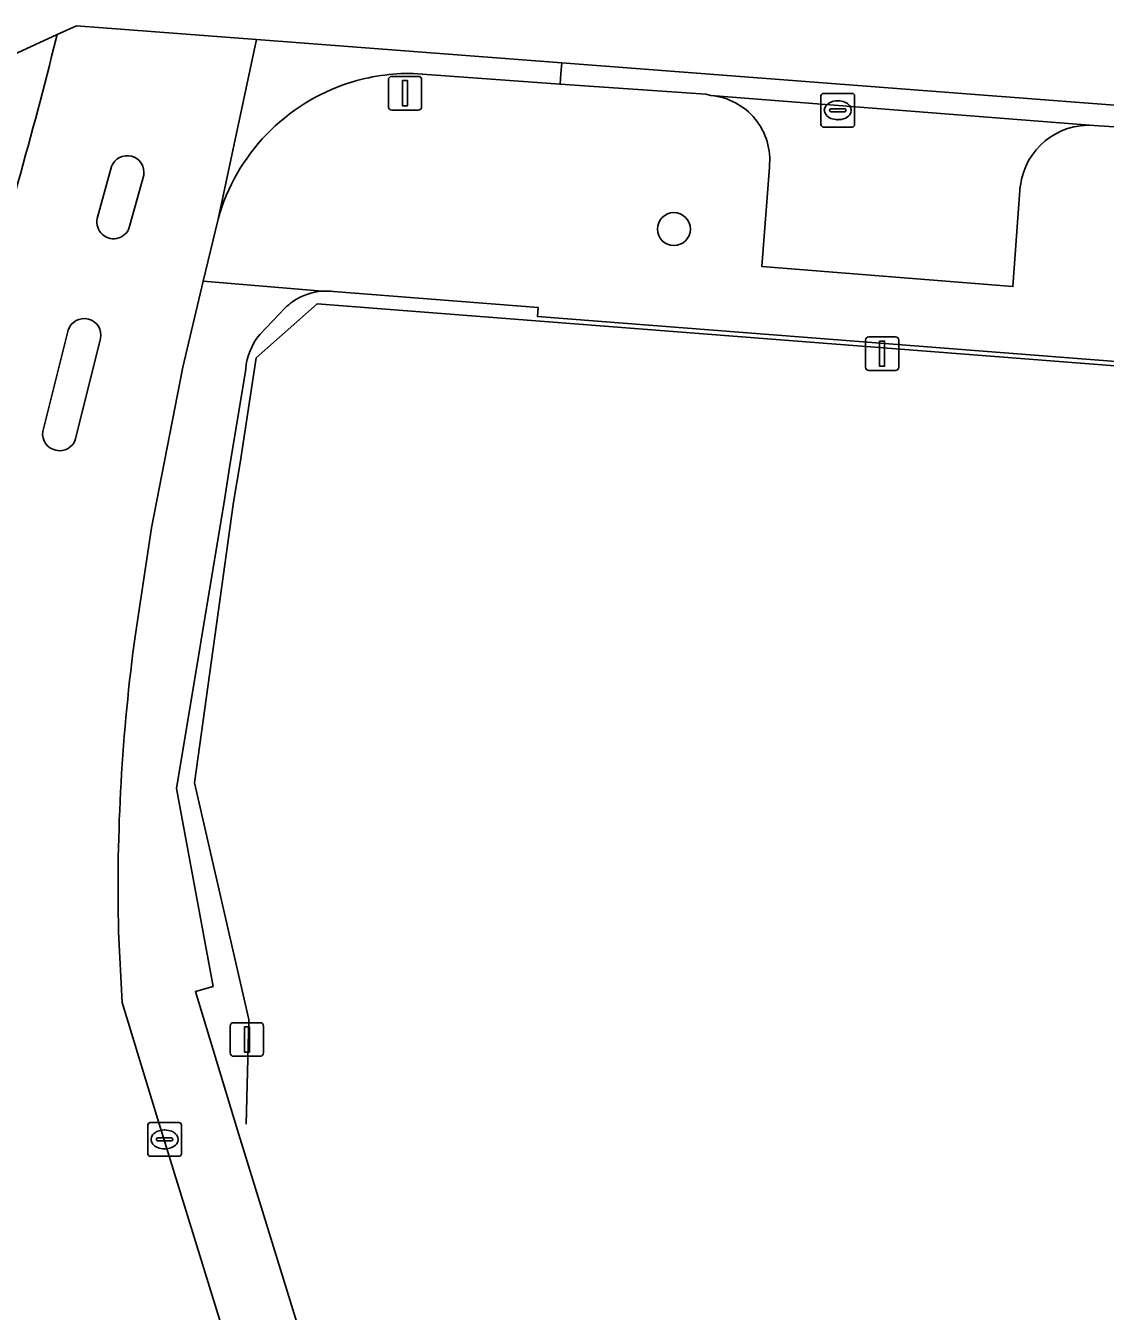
# Model space of a CAD drawing. Extents: x 160806 to 161707, y 383696 to 384148.
# Drawn here: x 161100.87 to 161132.96, y 383996.1 to 384034.31 of the extents above; entities that cross this region are included whole.
import ezdxf

# ---------------------------------------------------------------- set-up
doc = ezdxf.new("R2010")
doc.units = 0
for name, color, linetype in [('IMGEO_Boom', 7, 'Continuous'), ('IMGEO_Erf', 7, 'Continuous'), ('IMGEO_Fietspad_gesloten', 7, 'Continuous'), ('IMGEO_Hek', 7, 'Continuous'), ('IMGEO_Kolk', 7, 'Continuous'), ('IMGEO_Lichtmast', 7, 'Continuous'), ('IMGEO_Muur', 7, 'Continuous'), ('IMGEO_Parkeervlak_open', 7, 'Continuous'), ('IMGEO_Rijbaan_lokaal_open', 7, 'Continuous'), ('IMGEO_Verkeerseiland_gesloten', 7, 'Continuous'), ('IMGEO_Voetpad_open', 7, 'Continuous')]:
    doc.layers.add(name, color=color, linetype=linetype)

msp = doc.modelspace()

# ---------------------------------------------------------------- linework, layer by layer
at = {"layer": 'IMGEO_Boom'}
msp.add_circle((161120.135, 384028.268), 0.489, dxfattribs=at)
at = {"layer": 'IMGEO_Erf'}
for points in [[(161196.014, 383970.198), (161195.884, 383970.09), (161195.209, 383969.766), (161193.671, 383974.315), (161193.521, 383974.231), (161193.406, 383974.532), (161193.519, 383975.16), (161193.122, 383975.801), (161193.271, 383976.901), (161193.945, 383976.867), (161196.982, 384019.817), (161196.787, 384019.837), (161196.201, 384019.883), (161177.837, 384021.339), (161177.212, 384020.911), (161116.076, 384025.673), (161116.103, 384025.934), (161110.017, 384026.413)], [(161108.58, 384025.926), (161107.825, 384025.134)], [(161107.408, 384024.109), (161106.928, 384021.186), (161106.784, 384020.283), (161105.349, 384011.638), (161106.437, 384005.758), (161105.911, 384005.605), (161107.16, 384001.487), (161115.101, 383975.756), (161174.941, 383994.27), (161177.371, 383986.415), (161171.512, 383984.603), (161172.182, 383982.438), (161174.353, 383983.11), (161177.012, 383974.513), (161143.485, 383964.14), (161143.98, 383962.542), (161149.045, 383964.109), (161151.693, 383955.552), (161154.338, 383947.003), (161157.491, 383936.811), (161157.865, 383935.602), (161130.022, 383926.988)]]:
    msp.add_lwpolyline(points, dxfattribs=at)
for centre, radius, start, end in [((161109.881, 384024.579), 1.873, 125.3585, 133.9925), ((161109.804, 384024.679), 1.746, 93.6045, 125.2087), ((161109.807, 384024.684), 1.741, 83.0804, 93.7275), ((161109.228, 384023.966), 1.825, 140.215, 175.5092)]:
    msp.add_arc(centre, radius, start, end, dxfattribs=at)
at = {"layer": 'IMGEO_Fietspad_gesloten'}
for points in [[(161107.731, 384033.904), (161102.374, 384034.314), (161101.802, 384034.05)], [(161104.127, 384016.226), (161104.608, 384019.391), (161105.535, 384024.164), (161106.145, 384026.72), (161106.586, 384028.566), (161107.731, 384033.904)], [(161102.996, 384028.585), (161103.419, 384030.126)], [(161104.375, 384029.871), (161103.963, 384028.381)], [(161101.374, 384022.252), (161102.132, 384025.263)], [(161103.095, 384025.017), (161102.352, 384022.037)], [(161096.658, 384002.717), (161097.481, 384000.05), (161112.041, 383952.737), (161119.258, 383954.945), (161104.758, 384001.93), (161103.731, 384005.273), (161103.627, 384007.38)]]:
    msp.add_lwpolyline(points, dxfattribs=at)
for centre, radius, start, end in [((160967.798, 384067.156), 138.032, 342.41873, 346.07153), ((160966.805, 384067.427), 139.061, 346.0616, 346.11251), ((161103.885, 384029.955), 0.497, 350.2754, 159.8543), ((161103.478, 384028.475), 0.494, 167.0959, 349.079), ((161102.606, 384025.111), 0.498, 349.1705, 162.1698), ((161101.871, 384022.182), 0.502, 172.0279, 343.1752), ((161159.365, 384008.667), 55.752, 172.2074, 181.3224)]:
    msp.add_arc(centre, radius, start, end, dxfattribs=at)
at = {"layer": 'IMGEO_Hek'}
for points in [[(161164.474, 384021.701), (161152.496, 384022.709), (161109.527, 384026.049), (161107.716, 384024.441), (161107.246, 384021.321)], [(161107.246, 384021.321), (161107.044, 384020.154), (161105.888, 384011.806), (161107.497, 384004.776), (161107.416, 384001.662)]]:
    msp.add_lwpolyline(points, dxfattribs=at)
at = {"layer": 'IMGEO_Kolk'}
for p, q in [((161124.505, 384031.375), (161124.505, 384032.227)), ((161124.58, 384032.301), (161125.432, 384032.301)), ((161125.506, 384032.227), (161125.506, 384031.375)), ((161124.764, 384031.795), (161124.764, 384031.807)), ((161124.807, 384031.844), (161125.205, 384031.844)), ((161124.993, 384032.081), (161125.018, 384032.081)), ((161125.248, 384031.807), (161125.248, 384031.795)), ((161125.202, 384031.758), (161124.804, 384031.758)), ((161125.016, 384031.521), (161124.991, 384031.521)), ((161125.432, 384031.301), (161124.58, 384031.301)), ((161104.496, 384000.782), (161104.496, 384001.634)), ((161104.571, 384001.708), (161105.423, 384001.708)), ((161105.497, 384001.634), (161105.497, 384000.782)), ((161104.798, 384001.251), (161105.196, 384001.251)), ((161104.984, 384001.488), (161105.009, 384001.488)), ((161104.755, 384001.202), (161104.755, 384001.214)), ((161105.193, 384001.165), (161104.795, 384001.165)), ((161105.007, 384000.928), (161104.982, 384000.928)), ((161105.239, 384001.214), (161105.239, 384001.202)), ((161105.423, 384000.708), (161104.571, 384000.708))]:
    msp.add_line(p, q, dxfattribs=at)
for points in [[(161124.505, 384031.375), (161124.505, 384032.227)], [(161124.58, 384032.301), (161125.432, 384032.301)], [(161125.506, 384032.227), (161125.506, 384031.375)], [(161125.432, 384031.301), (161124.58, 384031.301)], [(161104.496, 384000.782), (161104.496, 384001.634)], [(161104.571, 384001.708), (161105.423, 384001.708)], [(161105.497, 384001.634), (161105.497, 384000.782)], [(161105.423, 384000.708), (161104.571, 384000.708)]]:
    msp.add_lwpolyline(points, dxfattribs=at)
for centre, radius, start, end in [((161124.582, 384032.225), 0.0765, 91.552, 178.448), ((161124.582, 384032.225), 0.0765, 91.552, 178.448), ((161125.43, 384032.225), 0.0765, 1.552, 88.448), ((161125.43, 384032.225), 0.0765, 1.552, 88.448), ((161124.804, 384031.804), 0.0403, 85.8775, 175.7526), ((161125.209, 384031.806), 0.0386, 1.7309, 96.639), ((161124.801, 384031.794), 0.0366, 178.938, 274.7102), ((161125.205, 384031.801), 0.043, 264.8664, 352.4533), ((161124.582, 384031.377), 0.0765, 181.552, 268.448), ((161124.582, 384031.377), 0.0765, 181.552, 268.448), ((161125.43, 384031.377), 0.0765, 271.552, 358.448), ((161125.43, 384031.377), 0.0765, 271.552, 358.448), ((161104.573, 384001.632), 0.0765, 91.552, 178.448), ((161104.573, 384001.632), 0.0765, 91.552, 178.448), ((161105.421, 384001.632), 0.0765, 1.552, 88.448), ((161105.421, 384001.632), 0.0765, 1.552, 88.448), ((161104.795, 384001.211), 0.0403, 85.8775, 175.7526), ((161105.2, 384001.213), 0.0386, 1.7309, 96.639), ((161104.792, 384001.201), 0.0366, 178.938, 274.7102), ((161105.196, 384001.208), 0.043, 264.8664, 352.4533), ((161104.573, 384000.784), 0.0765, 181.552, 268.448), ((161104.573, 384000.784), 0.0765, 181.552, 268.448), ((161105.421, 384000.784), 0.0765, 271.552, 358.448), ((161105.421, 384000.784), 0.0765, 271.552, 358.448)]:
    msp.add_arc(centre, radius, start, end, dxfattribs=at)
for centre, major_axis, ratio, start_param, end_param in [((161124.992, 384031.801), (-0.387, 0.002), 0.722429, 4.712389, 7.853982), ((161125.017, 384031.801), (-0.39, 0.002), 0.717154, 1.570796, 4.712389), ((161104.983, 384001.208), (-0.387, 0.002), 0.722429, 4.712389, 7.853982), ((161105.008, 384001.208), (-0.39, 0.002), 0.717154, 1.570796, 4.712389)]:
    msp.add_ellipse(centre, major_axis=major_axis, ratio=ratio, start_param=start_param, end_param=end_param, dxfattribs=at)
at = {"layer": 'IMGEO_Lichtmast'}
for p, q in [((161111.647, 384031.908), (161111.647, 384032.708)), ((161111.647, 384032.708), (161111.647, 384031.908)), ((161111.747, 384032.808), (161112.537, 384032.808)), ((161112.537, 384032.808), (161111.747, 384032.808)), ((161112.637, 384032.708), (161112.637, 384031.908)), ((161112.637, 384031.908), (161112.637, 384032.708)), ((161112.537, 384031.808), (161111.747, 384031.808)), ((161111.747, 384031.808), (161112.537, 384031.808)), ((161125.828, 384024.164), (161125.828, 384024.964)), ((161125.828, 384024.964), (161125.828, 384024.164)), ((161125.928, 384025.064), (161126.718, 384025.064)), ((161126.718, 384025.064), (161125.928, 384025.064)), ((161126.818, 384024.964), (161126.818, 384024.164)), ((161126.818, 384024.164), (161126.818, 384024.964)), ((161126.718, 384024.064), (161125.928, 384024.064)), ((161125.928, 384024.064), (161126.718, 384024.064)), ((161107.048, 384004.678), (161107.838, 384004.678)), ((161107.838, 384004.678), (161107.048, 384004.678)), ((161106.948, 384003.778), (161106.948, 384004.578)), ((161106.948, 384004.578), (161106.948, 384003.778)), ((161107.938, 384004.578), (161107.938, 384003.778)), ((161107.938, 384003.778), (161107.938, 384004.578)), ((161107.838, 384003.678), (161107.048, 384003.678)), ((161107.048, 384003.678), (161107.838, 384003.678))]:
    msp.add_line(p, q, dxfattribs=at)
for points in [[(161112.067, 384032.683), (161112.217, 384032.683), (161112.217, 384031.933), (161112.067, 384031.933), (161112.067, 384032.683)], [(161126.248, 384024.939), (161126.398, 384024.939), (161126.398, 384024.189), (161126.248, 384024.189), (161126.248, 384024.939)], [(161107.368, 384004.553), (161107.518, 384004.553), (161107.518, 384003.803), (161107.368, 384003.803), (161107.368, 384004.553)]]:
    msp.add_lwpolyline(points, dxfattribs=at)
for centre, start, end in [((161111.747, 384032.708), 90, 180), ((161111.747, 384032.708), 90, 180), ((161112.537, 384032.708), 0, 90), ((161112.537, 384032.708), 360, 90), ((161111.747, 384031.908), 180, 270), ((161111.747, 384031.908), 180, 270), ((161112.537, 384031.908), 270, 0), ((161112.537, 384031.908), 270, 0), ((161125.928, 384024.964), 90, 180), ((161125.928, 384024.964), 90, 180), ((161126.718, 384024.964), 0, 90), ((161126.718, 384024.964), 360, 90), ((161125.928, 384024.164), 180, 270), ((161125.928, 384024.164), 180, 270), ((161126.718, 384024.164), 270, 0), ((161126.718, 384024.164), 270, 0), ((161107.048, 384004.578), 90, 180), ((161107.048, 384004.578), 90, 180), ((161107.838, 384004.578), 0, 90), ((161107.838, 384004.578), 360, 90), ((161107.048, 384003.778), 180, 270), ((161107.048, 384003.778), 180, 270), ((161107.838, 384003.778), 270, 0), ((161107.838, 384003.778), 270, 0)]:
    msp.add_arc(centre, 0.1, start, end, dxfattribs=at)
at = {"layer": 'IMGEO_Muur'}
msp.add_lwpolyline([(161107.16, 384001.487), (161115.101, 383975.756)], dxfattribs=at)
at = {"layer": 'IMGEO_Parkeervlak_open'}
for points in [[(161132.619, 384031.352), (161121.237, 384032.242)], [(161122.972, 384030.113), (161122.752, 384027.156), (161130.213, 384026.557), (161130.432, 384029.557)]]:
    msp.add_lwpolyline(points, dxfattribs=at)
for centre, radius, start, end in [((161121.056, 384030.323), 1.927, 353.7386, 84.6171), ((161132.477, 384029.296), 2.061, 86.0425, 172.713)]:
    msp.add_arc(centre, radius, start, end, dxfattribs=at)
at = {"layer": 'IMGEO_Rijbaan_lokaal_open'}
for points in [[(161101.802, 384034.05), (161091.48, 384029.287), (161091.686, 384028.817), (161093.984, 384029.859)], [(161116.803, 384033.209), (161107.731, 384033.904), (161106.586, 384028.566)], [(161112.382, 384032.895), (161116.754, 384032.575), (161116.778, 384032.889), (161116.803, 384033.209)], [(161205.532, 384026.412), (161116.803, 384033.209), (161116.778, 384032.889), (161116.754, 384032.575), (161121.082, 384032.281), (161121.237, 384032.242), (161132.619, 384031.352), (161133.989, 384031.259), (161141.009, 384030.719), (161145.168, 384030.399), (161147.779, 384030.211), (161159.035, 384029.321), (161164.856, 384028.89), (161180.727, 384027.684), (161193.167, 384026.716), (161194.197, 384026.579)]]:
    msp.add_lwpolyline(points, dxfattribs=at)
for centre, radius, start, end in [((160967.798, 384067.156), 138.032, 342.41873, 346.07153), ((160966.805, 384067.427), 139.061, 346.0616, 346.11251), ((161112.291, 384026.973), 5.923, 107.8113, 164.3968), ((161112.293, 384026.951), 5.945, 89.1461, 107.7711)]:
    msp.add_arc(centre, radius, start, end, dxfattribs=at)
at = {"layer": 'IMGEO_Verkeerseiland_gesloten'}
for points in [[(161103.419, 384030.126), (161102.996, 384028.585)], [(161103.963, 384028.381), (161104.375, 384029.871)], [(161102.132, 384025.263), (161101.374, 384022.252)], [(161102.352, 384022.037), (161103.095, 384025.017)]]:
    msp.add_lwpolyline(points, dxfattribs=at)
for centre, radius, start, end in [((161103.885, 384029.955), 0.497, 350.2754, 159.8543), ((161103.478, 384028.475), 0.494, 167.0959, 349.079), ((161102.606, 384025.111), 0.498, 349.1705, 162.1698), ((161101.871, 384022.182), 0.502, 172.0279, 343.1752)]:
    msp.add_arc(centre, radius, start, end, dxfattribs=at)
at = {"layer": 'IMGEO_Voetpad_open'}
for points in [[(161121.237, 384032.242), (161121.082, 384032.281), (161116.754, 384032.575), (161112.382, 384032.895)], [(161133.989, 384031.259), (161132.619, 384031.352)], [(161130.432, 384029.557), (161130.213, 384026.557), (161122.752, 384027.156), (161122.972, 384030.113)], [(161106.586, 384028.566), (161106.145, 384026.72), (161109.694, 384026.422)], [(161109.694, 384026.422), (161106.145, 384026.72), (161105.535, 384024.164), (161104.608, 384019.391), (161104.127, 384016.226)], [(161110.017, 384026.413), (161116.103, 384025.934), (161116.076, 384025.673), (161177.212, 384020.911), (161177.837, 384021.339), (161196.201, 384019.883), (161196.574, 384025.816)], [(161107.825, 384025.134), (161108.58, 384025.926)], [(161115.101, 383975.756), (161107.16, 384001.487), (161105.911, 384005.605), (161106.437, 384005.758), (161105.349, 384011.638), (161106.784, 384020.283), (161106.928, 384021.186), (161107.408, 384024.109)], [(161103.627, 384007.38), (161103.731, 384005.273), (161104.758, 384001.93), (161119.258, 383954.945), (161121.28, 383955.564), (161115.101, 383975.756)]]:
    msp.add_lwpolyline(points, dxfattribs=at)
for centre, radius, start, end in [((161112.291, 384026.973), 5.923, 107.8113, 164.3968), ((161112.293, 384026.951), 5.945, 89.1461, 107.7711), ((161121.056, 384030.323), 1.927, 353.7386, 84.6171), ((161132.477, 384029.296), 2.061, 86.0425, 172.713), ((161109.881, 384024.579), 1.873, 125.3585, 133.9925), ((161109.804, 384024.679), 1.746, 93.6045, 125.2087), ((161109.807, 384024.684), 1.741, 83.0804, 93.7275), ((161109.228, 384023.966), 1.825, 140.215, 175.5092), ((161159.365, 384008.667), 55.752, 172.2074, 181.3224)]:
    msp.add_arc(centre, radius, start, end, dxfattribs=at)

doc.saveas('drawing.dxf')
